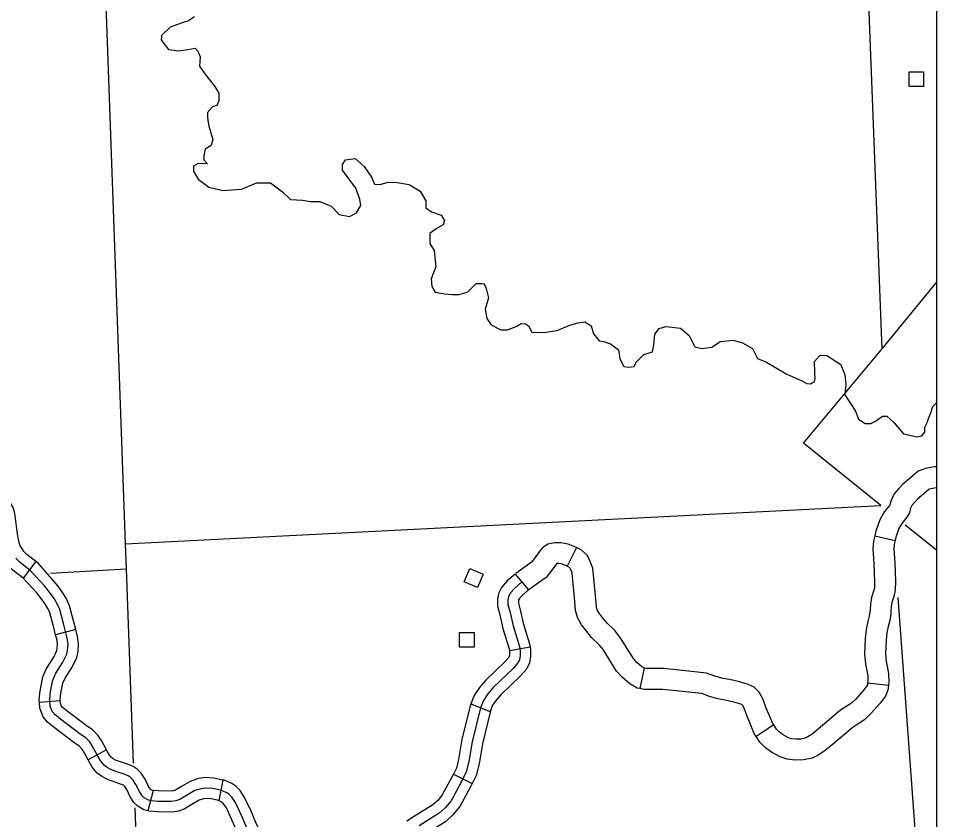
# Model space of a CAD drawing. Extents: x 155 to 3386, y 68 to 2138.
# Drawn here: x 2154 to 2342.2, y 551.2 to 715.4 of the extents above; entities that cross this region are included whole.
import ezdxf

# ---------------------------------------------------------------- set-up
doc = ezdxf.new("R2010")
doc.units = 0
for name, color, linetype in [('Default', 7, 'Continuous'), ('E_No Plot', 7, 'Continuous'), ('Level 32', 7, 'Continuous'), ('Level 35', 7, 'Continuous'), ('Level 4', 7, 'Continuous'), ('Level 45', 7, 'Continuous'), ('Level 5', 7, 'Continuous'), ('Level 56', 7, 'Continuous')]:
    doc.layers.add(name, color=color, linetype=linetype)

msp = doc.modelspace()

# ---------------------------------------------------------------- linework, layer by layer
at = {"layer": 'Default'}
msp.add_lwpolyline([(1150.5, 1308.99), (2342.15, 1308.99), (2342.15, 348.58), (1150.5, 348.58)], close=True, dxfattribs=at)
at = {"layer": 'E_No Plot'}
msp.add_lwpolyline([(1150.5, 1308.99), (2342.15, 1308.99), (2342.15, 348.58), (1150.5, 348.58)], close=True, dxfattribs=at)
msp.add_lwpolyline([(1150.5, 1308.99), (2342.15, 1308.99), (2342.15, 348.58), (1150.5, 348.58)], close=True, dxfattribs=at)
at = {"layer": 'Level 32'}
for p, q in [((2157.63, 604.1), (2154.99, 600.73)), ((2255.78, 601.56), (2258.57, 598.31)), ((2165.81, 590.19), (2161.65, 589.13)), ((2254.64, 585.92), (2258.87, 586.64)), ((2162.62, 575.6), (2158.34, 575.25)), ((2246.72, 574.96), (2250.71, 573.4)), ((2172.07, 565.55), (2168.3, 563.51)), ((2195.95, 559.36), (2195.08, 555.16)), ((2243.15, 560.54), (2247, 558.65)), ((2181.66, 557.19), (2180.55, 553.05))]:
    msp.add_line(p, q, dxfattribs=at)
for points in [[(2157.63, 604.1), (2155.77, 605.56), (2155.14, 606.21), (2154.71, 606.83), (2154.43, 607.36), (2154.2, 608.05), (2153.95, 609.3), (2153.28, 613.94), (2153, 615.19), (2152.31, 616.32), (2151.55, 617.2), (2151.04, 617.42)], [(2154.99, 600.73), (2152.9, 602.37), (2151.83, 603.47), (2151.03, 604.6), (2150.48, 605.67), (2150.05, 606.94), (2149.73, 608.58), (2149.06, 613.17), (2148.97, 613.57), (2148.9, 613.69), (2149.3, 613.51)], [(2163.95, 585.16), (2164.13, 585.96), (2164.21, 587.2), (2164.05, 588.39), (2163.28, 591.43), (2162.51, 594.32), (2161.99, 595.48), (2161.37, 596.54), (2160.42, 597.82), (2159.36, 599.14), (2156.61, 602.18), (2154.34, 603.96), (2153.49, 604.84)], [(2165.81, 590.19), (2165.35, 591.97), (2164.53, 595.03), (2163.9, 596.46), (2163.17, 597.72), (2162.12, 599.13), (2160.99, 600.53), (2158.07, 603.76), (2157.63, 604.1)], [(2161.65, 589.13), (2161.21, 590.89), (2160.48, 593.6), (2160.08, 594.5), (2159.58, 595.35), (2158.72, 596.52), (2157.73, 597.75), (2155.14, 600.61), (2154.99, 600.73)], [(2255.78, 601.56), (2254.2, 600.2), (2252.98, 598.81), (2252.41, 597.58), (2252.19, 596.43), (2252.19, 595), (2252.69, 593.19), (2253.31, 590.41), (2254.59, 586.23), (2254.64, 585.92)], [(2257.18, 599.94), (2255.71, 598.68), (2254.8, 597.63), (2254.46, 596.92), (2254.34, 596.23), (2254.34, 595.29), (2254.77, 593.71), (2255.38, 590.96), (2256.68, 586.73), (2256.83, 585.84), (2256.8, 584.89), (2256.69, 584.01), (2256.32, 583.28), (2255.4, 582.22), (2251.31, 578.3), (2250.21, 577.02), (2249.29, 575.66), (2248.71, 574.16), (2246.99, 567.21), (2246.33, 563.14), (2245.78, 561.04), (2244.76, 558.95), (2242.67, 555.11), (2241.5, 553.68), (2240.22, 552.54), (2236.16, 549.98)], [(2258.57, 598.31), (2257.22, 597.15), (2256.61, 596.45), (2256.52, 596.26), (2256.48, 596.04), (2256.48, 595.58), (2256.85, 594.23), (2257.45, 591.51), (2258.77, 587.23), (2258.87, 586.64)], [(2158.34, 575.25), (2158.32, 575.49), (2158.42, 577.19), (2158.68, 578.64), (2159.06, 580.47), (2159.81, 582.22), (2161.27, 584.53), (2161.91, 585.87), (2162, 586.27), (2162.06, 587.13), (2161.95, 587.98), (2161.65, 589.13)], [(2162.62, 575.55), (2162.68, 576.69), (2162.88, 577.82), (2163.17, 579.18), (2163.61, 580.22), (2165.03, 582.45), (2165.99, 584.46), (2166.26, 585.66), (2166.36, 587.27), (2166.16, 588.79), (2165.81, 590.19)], [(2200.91, 549.39), (2199.75, 552.08), (2198.51, 554.73), (2197.76, 555.84), (2197.17, 556.46), (2196.76, 556.74), (2195.52, 557.26), (2193.79, 557.62), (2192.45, 557.72), (2191.45, 557.57), (2190.21, 557.18), (2188.51, 556.17), (2187.09, 555.35), (2186.3, 555.07), (2185.39, 554.94), (2182.64, 554.96), (2181.22, 555.09), (2180.55, 555.27), (2179.8, 555.71), (2179.39, 556.12), (2178.85, 556.97), (2178.13, 558.47), (2177.51, 559.4), (2176.97, 559.94), (2176.55, 560.22), (2175.68, 560.56), (2173.8, 561.18), (2172.97, 561.51), (2172.25, 561.92), (2171.66, 562.36), (2170.94, 563.21), (2170.34, 564.25), (2169.18, 566.39), (2168.67, 567.21), (2167.84, 567.98), (2166.68, 568.78), (2162.69, 571.8), (2161.5, 572.75), (2160.99, 573.4), (2160.55, 574.57), (2160.47, 575.52), (2160.55, 576.94), (2160.78, 578.23), (2161.12, 579.83), (2161.71, 581.22), (2163.15, 583.49), (2163.95, 585.16)], [(2254.64, 585.92), (2254.68, 585.7), (2254.66, 585.06), (2254.6, 584.64), (2254.52, 584.48), (2253.85, 583.69), (2249.75, 579.77), (2248.5, 578.32), (2247.38, 576.66), (2246.72, 574.96)], [(2258.87, 586.64), (2258.98, 585.98), (2258.93, 584.72), (2258.77, 583.38), (2258.12, 582.08), (2256.96, 580.74), (2252.86, 576.82), (2251.92, 575.72), (2251.2, 574.66), (2250.71, 573.4)], [(2168.3, 563.51), (2167.33, 565.31), (2167, 565.84), (2166.49, 566.31), (2165.43, 567.05), (2161.37, 570.11), (2159.98, 571.23), (2159.1, 572.33), (2158.44, 574.1), (2158.34, 575.25)], [(2172.07, 565.55), (2171.04, 567.46), (2170.34, 568.58), (2169.19, 569.66), (2167.94, 570.52), (2164.01, 573.49), (2163.03, 574.28), (2162.87, 574.47), (2162.66, 575.04), (2162.62, 575.6)], [(2246.72, 574.96), (2246.66, 574.81), (2244.89, 567.64), (2244.23, 563.59), (2243.76, 561.79), (2243.15, 560.54)], [(2250.76, 573.51), (2249.09, 566.78), (2248.43, 562.7), (2247.8, 560.29), (2247, 558.65)], [(2181.66, 557.19), (2181.38, 557.27), (2181.12, 557.42), (2181.07, 557.47), (2180.72, 558.02), (2179.99, 559.53), (2179.17, 560.76), (2178.34, 561.59), (2177.56, 562.13), (2176.4, 562.58), (2174.53, 563.19), (2173.91, 563.44), (2173.42, 563.72), (2173.13, 563.94), (2172.7, 564.45), (2172.21, 565.29), (2172.07, 565.55)], [(2180.55, 553.05), (2179.71, 553.28), (2178.48, 554), (2177.71, 554.77), (2176.97, 555.93), (2176.26, 557.4), (2175.84, 558.03), (2175.59, 558.29), (2175.55, 558.31), (2174.96, 558.54), (2173.06, 559.16), (2172.03, 559.58), (2171.08, 560.13), (2170.18, 560.79), (2169.17, 561.98), (2168.47, 563.2), (2168.3, 563.51)], [(2195.95, 559.36), (2194.1, 559.74), (2192.37, 559.88), (2190.96, 559.66), (2189.34, 559.15), (2187.43, 558.02), (2186.19, 557.3), (2185.78, 557.16), (2185.25, 557.08), (2182.74, 557.11), (2181.6, 557.21), (2181.66, 557.19)], [(2205.49, 546.76), (2204.82, 547.43), (2203.42, 549.2), (2202.85, 550.31), (2201.7, 552.95), (2200.38, 555.79), (2199.44, 557.19), (2198.57, 558.1), (2197.79, 558.63), (2196.16, 559.31), (2195.95, 559.36)], [(2243.15, 560.54), (2242.85, 559.93), (2240.88, 556.31), (2239.95, 555.17), (2238.93, 554.26), (2235.01, 551.79), (2233.63, 550.92)], [(2247, 558.65), (2246.66, 557.97), (2244.46, 553.91), (2243.05, 552.19), (2241.51, 550.82), (2237.3, 548.17), (2235.92, 547.3)], [(2195.08, 555.16), (2193.49, 555.49), (2192.54, 555.57), (2191.93, 555.47), (2191.09, 555.21), (2189.6, 554.33), (2188, 553.4), (2186.81, 552.98), (2185.54, 552.79), (2182.53, 552.82), (2180.84, 552.97), (2180.55, 553.05)], [(2202.46, 543.73), (2201.61, 544.57), (2199.79, 546.87), (2198.97, 548.48), (2197.79, 551.2), (2196.64, 553.67), (2196.09, 554.49), (2195.78, 554.82), (2195.73, 554.85), (2194.88, 555.2), (2195.08, 555.16)]]:
    msp.add_lwpolyline(points, dxfattribs=at)
at = {"layer": 'Level 35'}
for points in [[(2190.15, 715.74), (2188.89, 714.92), (2187.56, 714.48), (2185.11, 713.59), (2183.33, 711.88), (2183.26, 710.99), (2183.63, 710.55), (2184.81, 709.06), (2186.89, 708.77), (2188.74, 709.06), (2190.23, 709.29), (2190.82, 708.69), (2191.26, 707.5), (2191.12, 705.65), (2192.23, 704.02), (2194.3, 701.42), (2195.12, 700.09), (2195.12, 698.53), (2194.68, 697.56), (2193.79, 697.27), (2192.75, 696.15), (2192.75, 695.04), (2193.04, 693.34), (2193.86, 690.59), (2193.56, 689.33), (2192.3, 688.59), (2192.01, 687.33), (2192.01, 686.44), (2192.75, 685.62), (2190.89, 685.66), (2189.93, 685.15), (2189.93, 684.11), (2190.89, 682.47), (2193.04, 680.84), (2195.94, 680.17), (2199.72, 680.4), (2202.83, 681.73), (2205.72, 681.73), (2208.17, 679.88), (2209.8, 678.32), (2212.25, 678.17), (2213.88, 677.88), (2215.81, 677.88), (2218.11, 676.91)], [(2218.11, 676.91), (2219.74, 675.2), (2221.89, 674.83), (2223.3, 675.58), (2224.19, 677.06), (2223.96, 678.39), (2223.19, 680.62), (2220.45, 684.33), (2220.45, 685.44), (2221.04, 686.41), (2223.04, 686.7), (2224.9, 685.07), (2226.38, 682.85), (2226.97, 681.44), (2228.16, 681.36), (2229.79, 681.88), (2231.65, 681.81), (2234.09, 681.36), (2236.32, 680.03), (2237.5, 678.02), (2237.5, 676.61), (2238.69, 675.8), (2240.62, 675.06), (2241.36, 674.02), (2241.06, 673.13), (2239.65, 672.31), (2238.32, 671.35), (2238.32, 669.27), (2239.21, 667.86), (2239.58, 664.52), (2238.62, 662.07), (2238.76, 660.44), (2239.43, 659.33), (2241.36, 658.96), (2242.92, 658.81), (2244.33, 658.81), (2246.1, 659.4), (2247.81, 661.11), (2249.07, 661.11), (2249.37, 661.03), (2249.74, 660.44), (2249.96, 659.77), (2250.33, 658.14), (2249.69, 655.8), (2249.98, 653.94), (2250.87, 652.61), (2252.87, 651.57), (2254.21, 651.57), (2255.99, 652.31), (2257.03, 652.9), (2257.92, 652.83), (2258.51, 652.38), (2259.25, 651.12), (2260.51, 651.05), (2262.07, 651.12), (2264.44, 651.49), (2266.67, 652.38), (2268.37, 652.98), (2270.08, 653.2), (2271.41, 652.38), (2271.86, 650.75), (2273.04, 649.34), (2273.93, 649.19), (2275.34, 648.75), (2276.97, 647.49), (2277.27, 645.63), (2278.09, 644.08), (2279.12, 643.93), (2280.16, 644.08), (2280.61, 644.97), (2282.16, 646.52), (2283.94, 647.12), (2284.24, 648.53), (2284.39, 650.68), (2285.3, 651.85), (2286.7, 652.26), (2289.71, 651.96), (2291.49, 650.4), (2292.64, 648.14), (2294.05, 647.8), (2296.08, 648.06), (2297.79, 649.21), (2300.46, 649.47), (2302.35, 648.92), (2304.43, 647.8), (2305.43, 645.69), (2307.28, 644.95), (2309.17, 643.91), (2311.32, 642.57), (2314.51, 641.13), (2315.55, 640.57), (2316.29, 640.53), (2317.14, 641.02), (2317.25, 641.57), (2317.22, 642.94), (2317.14, 645.1), (2318.22, 646.36), (2318.44, 646.43), (2319.63, 646.32), (2321.37, 645.24), (2322.44, 644.54)], [(2322.44, 644.54), (2323.33, 642.43), (2323.56, 640.39), (2323.37, 638.27), (2325.52, 634.9), (2326.15, 633.26), (2327.52, 632.41), (2328.64, 632.41), (2329.64, 632.86), (2331.05, 633.89), (2331.94, 633.89), (2333.42, 632.56), (2335.38, 630.26), (2338.16, 629.67), (2339.09, 629.89), (2339.76, 630.63), (2339.76, 631.63), (2340.28, 632.74), (2340.5, 633.45), (2341.06, 634.82), (2341.36, 635.89), (2342.15, 636.65)]]:
    msp.add_lwpolyline(points, dxfattribs=at)
at = {"layer": 'Level 4'}
for points in [[(2166.22, 895.2), (2170.5, 759.17), (2170.66, 754.35), (2175.91, 607.74), (2176.09, 602.62), (2177.54, 562.78)], [(2177.87, 553.68), (2181.49, 454.04), (2181.67, 449.15), (2181.92, 442.29)]]:
    msp.add_lwpolyline(points, dxfattribs=at)
at = {"layer": 'Level 45'}
for p, q in [((2329.46, 609.42), (2333.63, 608.44)), ((2268.4, 606.98), (2266.48, 603.14)), ((2282.23, 582.28), (2281.34, 578.08)), ((2328.02, 579.3), (2332.28, 578.8)), ((2308.77, 570.63), (2305.18, 568.28))]:
    msp.add_line(p, q, dxfattribs=at)
for points in [[(2339.17, 622.91), (2338.4, 622.62), (2337.27, 621.71), (2335.2, 619.96), (2334.44, 619.09), (2333.47, 618.02), (2332.77, 616.51), (2332.56, 615.71), (2332.51, 615.62), (2331.46, 614.35), (2330.53, 612.67), (2329.68, 610.34), (2329.46, 609.42)], [(2342.15, 623.52), (2341.73, 623.5), (2339.83, 623.17), (2339.17, 622.91)], [(2340.72, 618.92), (2340.57, 618.86), (2340, 618.4), (2338.22, 616.9), (2337.65, 616.24), (2337.09, 615.63), (2336.82, 615.05), (2336.57, 614.12), (2336.08, 613.2), (2335.02, 611.92), (2334.44, 610.88), (2333.79, 609.11), (2333.63, 608.44)], [(2342.15, 619.22), (2340.98, 619.02), (2340.72, 618.92)], [(2268.4, 606.98), (2268.04, 607.16), (2266.66, 607.7), (2265.15, 607.98), (2263.89, 607.98), (2262.53, 607.69), (2261.38, 606.93), (2260.91, 606.35), (2259.7, 604.65), (2259.16, 603.97), (2258.11, 603.23), (2255.94, 601.68)], [(2329.46, 609.42), (2329.19, 608.27), (2329.07, 606.71), (2329.28, 603.63), (2329.41, 600.03), (2329.39, 598.73), (2329.25, 598.02), (2328.83, 596.75), (2328.61, 595.48), (2328.51, 594.15)], [(2333.63, 608.44), (2333.44, 607.61), (2333.37, 606.69), (2333.57, 603.86), (2333.7, 600.07), (2333.67, 598.27), (2333.4, 596.94), (2333, 595.71), (2332.87, 594.94), (2332.78, 593.82)], [(2273.65, 592.71), (2273.01, 593.51), (2272.61, 594.24), (2272.44, 594.86), (2272.25, 597.12), (2271.72, 602.73), (2271.18, 604.13), (2270.64, 605.34), (2269.35, 606.5), (2268.4, 606.98)], [(2266.48, 603.14), (2266.29, 603.24), (2265.48, 603.56), (2264.76, 603.69), (2264.33, 603.69), (2264.27, 603.68), (2263.13, 602.08), (2262.14, 600.82), (2260.59, 599.73), (2258.41, 598.19)], [(2270.3, 590.03), (2269.42, 591.13), (2268.6, 592.64), (2268.2, 594.12), (2267.99, 596.74), (2267.51, 601.75), (2267.22, 602.49), (2267.1, 602.76), (2266.92, 602.93), (2266.48, 603.14)], [(2282.33, 582.26), (2281.74, 582.58), (2280.74, 583.46), (2280.03, 584.25), (2277.32, 588.57), (2276.21, 589.97), (2274.63, 591.48), (2273.65, 592.71)], [(2328.51, 594.15), (2328.48, 593.81), (2328.35, 592.91), (2328.07, 591.82), (2327.73, 590.21), (2327.53, 588.33), (2327.39, 585.18), (2327.59, 583.11), (2328.03, 580.72), (2328.05, 579.54), (2328.02, 579.3)], [(2332.78, 593.82), (2332.74, 593.35), (2332.56, 592.06), (2332.24, 590.83), (2331.97, 589.54), (2331.81, 588.01), (2331.69, 585.3), (2331.84, 583.71), (2332.31, 581.15), (2332.34, 579.33), (2332.28, 578.8)], [(2281.34, 578.08), (2280.82, 578.19), (2279.27, 579.04), (2277.72, 580.4), (2276.6, 581.65), (2273.81, 586.09), (2273.04, 587.08), (2271.46, 588.58), (2270.3, 590.03)], [(2297.28, 580.48), (2296.92, 580.59), (2294.99, 581.26), (2292.56, 581.54), (2286.29, 582.22), (2283.78, 582.19), (2282.64, 582.19), (2282.23, 582.28)], [(2308.77, 570.63), (2308.58, 570.92), (2307.26, 574.11), (2306.65, 575.88), (2305.79, 577.34), (2304.77, 578.36), (2303.54, 578.9), (2301.77, 579.47), (2299.69, 579.93), (2298.33, 580.17), (2297.28, 580.48)], [(2296.09, 576.36), (2295.61, 576.5), (2294.03, 577.05), (2292.08, 577.28), (2286.08, 577.93), (2283.8, 577.9), (2282.19, 577.9), (2281.34, 578.08)], [(2328.02, 579.3), (2327.98, 578.88), (2327.88, 578.66), (2327.26, 577.81), (2325.57, 575.95), (2324.69, 575.08), (2322.48, 573.65), (2318.37, 570.21)], [(2332.28, 578.8), (2332.16, 577.8), (2331.65, 576.54), (2330.59, 575.1), (2328.67, 572.99), (2327.4, 571.72), (2325.03, 570.19), (2321.13, 566.92)], [(2305.18, 568.28), (2304.77, 568.9), (2303.25, 572.59), (2302.73, 574.08), (2302.37, 574.7), (2302.32, 574.75), (2302.02, 574.88), (2300.64, 575.33), (2298.85, 575.73), (2297.35, 576), (2296.09, 576.36)], [(2318.37, 570.21), (2316.67, 568.78), (2315.77, 568.18), (2315.24, 567.93), (2314.4, 567.74), (2313.35, 567.72), (2312.44, 567.81), (2311.83, 568.03), (2310.61, 568.7), (2309.88, 569.21), (2309.32, 569.78), (2308.77, 570.63)], [(2321.13, 566.92), (2319.24, 565.34), (2317.9, 564.45), (2316.65, 563.84), (2314.89, 563.47), (2313.18, 563.43), (2311.51, 563.6), (2310.07, 564.1), (2308.35, 565.05), (2307.09, 565.92), (2305.96, 567.09), (2305.18, 568.28)]]:
    msp.add_lwpolyline(points, dxfattribs=at)
at = {"layer": 'Level 5'}
for points in [[(2327.53, 736.31), (2330.9, 647.63)], [(2330.9, 647.63), (2342.15, 661.26)], [(2314.89, 628.36), (2330.9, 647.63)], [(2330.75, 615.63), (2314.89, 628.36)], [(2175.91, 607.74), (2330.75, 615.63)], [(2335.73, 611.65), (2342.15, 606.51)], [(2160.62, 601.74), (2176.09, 602.62)], [(2334.18, 596.75), (2342.15, 488.68)]]:
    msp.add_lwpolyline(points, dxfattribs=at)
at = {"layer": 'Level 56'}
for points in [[(2336.5, 701.48), (2336.5, 704.46), (2339.48, 704.46), (2339.48, 701.48)], [(2246.49, 602.69), (2249.24, 601.55), (2248.1, 598.8), (2245.35, 599.93)], [(2244.43, 586.59), (2244.43, 589.57), (2247.41, 589.57), (2247.41, 586.59)]]:
    msp.add_lwpolyline(points, close=True, dxfattribs=at)

doc.saveas('drawing.dxf')
